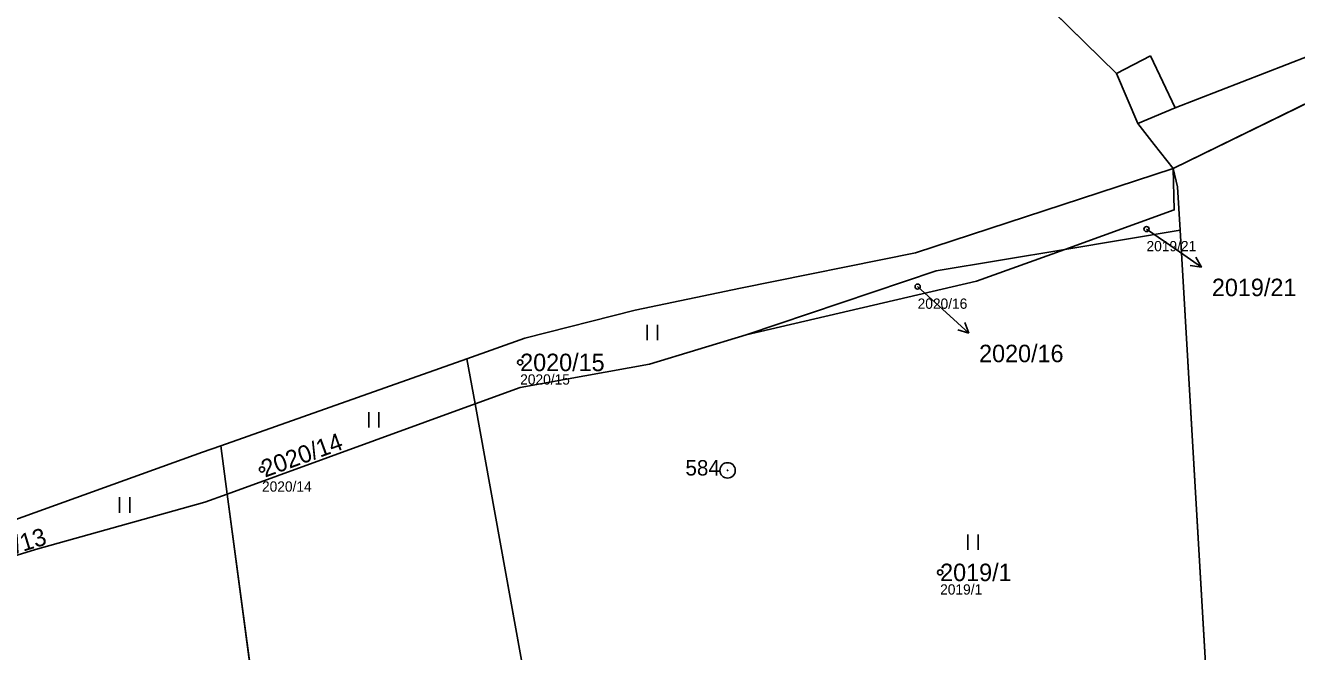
# Model space of a CAD drawing. Extents: x -762274 to -759271, y -1061928 to -1059060.
# Drawn here: x -761424.1 to -761300.4, y -1060187.8 to -1060126.9 of the extents above; entities that cross this region are included whole.
import ezdxf

# ---------------------------------------------------------------- set-up
doc = ezdxf.new("R2010")
doc.units = 0
for name, color, linetype in [('Definiční body', 7, 'Continuous'), ('Hranice parcel', 7, 'Continuous'), ('Parcelní čísla', 7, 'Continuous'), ('Polygon ku', 7, 'Continuous'), ('Polygon parcely', 7, 'Continuous'), ('Pop  PČ popisy', 7, 'Continuous'), ('Vnitřní kresba', 7, 'Continuous'), ('Značky bodu BP', 7, 'Continuous'), ('Značky kultur', 7, 'Continuous')]:
    doc.layers.add(name, color=color, linetype=linetype)

msp = doc.modelspace()

# ---------------------------------------------------------------- linework, layer by layer
at = {"layer": 'Definiční body'}
for centre in [(-761314.99, -1060146.7), (-761337.26, -1060152.3), (-761375.93, -1060159.68), (-761401.05, -1060170.1), (-761335.07, -1060180.12)]:
    msp.add_circle(centre, 0.25, dxfattribs=at)
at = {"layer": 'Hranice parcel'}
for p, q in [((-761317.92, -1060131.55), (-761339.67, -1060110.2)), ((-761315.85, -1060136.42), (-761317.92, -1060131.55)), ((-761297.4, -1060133.47), (-761312.39, -1060140.8)), ((-761315.85, -1060136.42), (-761312.19, -1060134.89)), ((-761315.85, -1060136.42), (-761314.24, -1060138.46)), ((-761314.24, -1060138.46), (-761312.39, -1060140.8)), ((-761312.39, -1060140.8), (-761337.47, -1060149)), ((-761311.73, -1060146.82), (-761322.95, -1060148.68)), ((-761308.5, -1060201.79), (-761311.73, -1060146.82)), ((-761381.11, -1060159.32), (-761405.05, -1060167.79)), ((-761380.32, -1060163.7), (-761381.11, -1060159.32)), ((-761380.32, -1060163.7), (-761404.43, -1060172.49)), ((-761380.32, -1060163.7), (-761370.45, -1060218.3)), ((-761404.43, -1060172.49), (-761405.05, -1060167.79)), ((-761397.38, -1060225.58), (-761404.43, -1060172.49))]:
    msp.add_line(p, q, dxfattribs=at)
for points in [[(-761312.19, -1060134.89), (-761299.18, -1060129.83), (-761281, -1060124.18)], [(-761312.39, -1060140.8), (-761312.3, -1060144.84), (-761322.95, -1060148.68)], [(-761312.39, -1060140.8), (-761311.98, -1060142.6), (-761311.73, -1060146.82)], [(-761337.47, -1060149), (-761354.48, -1060152.45), (-761364.74, -1060154.59), (-761375.49, -1060157.33), (-761381.11, -1060159.32)], [(-761353.93, -1060157.01), (-761335.46, -1060150.76), (-761322.95, -1060148.68)], [(-761322.95, -1060148.68), (-761331.53, -1060151.78), (-761353.93, -1060157.01)], [(-761353.93, -1060157.01), (-761363.34, -1060159.86), (-761375.94, -1060162.11), (-761380.32, -1060163.7)], [(-761405.05, -1060167.79), (-761406.85, -1060168.43), (-761425.1, -1060174.99), (-761441.85, -1060179.81), (-761450.15, -1060182.7)], [(-761404.43, -1060172.49), (-761406.61, -1060173.28), (-761423.1, -1060177.89), (-761437.76, -1060182.39), (-761449.23, -1060186.62)]]:
    msp.add_lwpolyline(points, dxfattribs=at)
at = {"layer": 'Polygon ku'}
msp.add_lwpolyline([(-761339.67, -1060110.2), (-761317.92, -1060131.55), (-761315.85, -1060136.42), (-761314.24, -1060138.46), (-761312.39, -1060140.8), (-761337.47, -1060149), (-761354.48, -1060152.45), (-761364.74, -1060154.59), (-761375.49, -1060157.33), (-761381.11, -1060159.32), (-761405.05, -1060167.79), (-761406.85, -1060168.43), (-761425.1, -1060174.99), (-761441.85, -1060179.81), (-761450.15, -1060182.7), (-761468.39, -1060189.05), (-761472.82, -1060190.59), (-761481.76, -1060193.77), (-761497.29, -1060196.47), (-761503.92, -1060197.62), (-761521.42, -1060199.01), (-761527.33, -1060199.48)], dxfattribs=at)
at = {"layer": 'Polygon parcely'}
for points in [[(-761349.19, -1060019.11), (-761406.17, -1060042.45), (-761402.16, -1060044.45), (-761339.67, -1060110.2), (-761317.92, -1060131.55), (-761315.85, -1060136.42), (-761312.19, -1060134.89), (-761299.18, -1060129.83), (-761281, -1060124.18), (-761313.65, -1060073.47)], [(-761297.4, -1060133.47), (-761312.39, -1060140.8), (-761311.98, -1060142.6), (-761311.73, -1060146.82), (-761308.5, -1060201.79), (-761280.2, -1060190.54), (-761283.79, -1060129.57)], [(-761364.74, -1060154.59), (-761375.49, -1060157.33), (-761381.11, -1060159.32), (-761380.32, -1060163.7), (-761375.94, -1060162.11), (-761363.34, -1060159.86), (-761353.93, -1060157.01), (-761335.46, -1060150.76), (-761322.95, -1060148.68), (-761312.3, -1060144.84), (-761312.39, -1060140.8), (-761337.47, -1060149), (-761354.48, -1060152.45)], [(-761312.3, -1060144.84), (-761322.95, -1060148.68), (-761311.73, -1060146.82), (-761311.98, -1060142.6), (-761312.39, -1060140.8)], [(-761309.9, -1060202.34), (-761308.5, -1060201.79), (-761311.73, -1060146.82), (-761322.95, -1060148.68), (-761331.53, -1060151.78), (-761353.93, -1060157.01), (-761363.34, -1060159.86), (-761375.94, -1060162.11), (-761380.32, -1060163.7), (-761370.45, -1060218.3), (-761341.41, -1060210.45)], [(-761353.93, -1060157.01), (-761331.53, -1060151.78), (-761322.95, -1060148.68), (-761335.46, -1060150.76)], [(-761380.32, -1060163.7), (-761381.11, -1060159.32), (-761405.05, -1060167.79), (-761404.43, -1060172.49)], [(-761380.32, -1060163.7), (-761404.43, -1060172.49), (-761397.38, -1060225.58), (-761370.45, -1060218.3)], [(-761406.85, -1060168.43), (-761425.1, -1060174.99), (-761441.85, -1060179.81), (-761450.15, -1060182.7), (-761449.23, -1060186.62), (-761437.76, -1060182.39), (-761423.1, -1060177.89), (-761406.61, -1060173.28), (-761404.43, -1060172.49), (-761405.05, -1060167.79)], [(-761417.18, -1060230.93), (-761397.38, -1060225.58), (-761404.43, -1060172.49), (-761406.61, -1060173.28), (-761423.1, -1060177.89), (-761437.76, -1060182.39), (-761449.23, -1060186.62), (-761436.36, -1060241.66)]]:
    msp.add_lwpolyline(points, close=True, dxfattribs=at)
msp.add_lwpolyline([(-761299.18, -1060129.83), (-761312.19, -1060134.89), (-761315.85, -1060136.42), (-761314.24, -1060138.46), (-761312.39, -1060140.8), (-761297.4, -1060133.47)], dxfattribs=at)
at = {"layer": 'Pop  PČ popisy'}
for p, q in [((-761314.99, -1060146.7), (-761312.1, -1060148.7)), ((-761312.1, -1060148.7), (-761309.64, -1060150.42)), ((-761309.64, -1060150.42), (-761310.18, -1060149.44)), ((-761309.64, -1060150.42), (-761310.75, -1060150.26)), ((-761337.26, -1060152.3), (-761334.5, -1060154.81)), ((-761334.5, -1060154.81), (-761332.27, -1060156.82)), ((-761332.27, -1060156.82), (-761332.68, -1060155.78)), ((-761332.27, -1060156.82), (-761333.35, -1060156.52))]:
    msp.add_line(p, q, dxfattribs=at)
at = {"layer": 'Vnitřní kresba'}
for p, q in [((-761317.92, -1060131.55), (-761314.6, -1060129.85)), ((-761314.6, -1060129.85), (-761312.19, -1060134.89))]:
    msp.add_line(p, q, dxfattribs=at)
at = {"layer": 'Značky bodu BP'}
for radius in [0.75, 0.03]:
    msp.add_circle((-761355.75, -1060170.19), radius, dxfattribs=at)
at = {"layer": 'Značky kultur'}
for p, q in [((-761363.56, -1060157.53), (-761363.56, -1060156.03)), ((-761362.56, -1060157.53), (-761362.56, -1060156.03)), ((-761390.67, -1060166.01), (-761390.67, -1060164.51)), ((-761389.67, -1060166.01), (-761389.67, -1060164.51)), ((-761414.9, -1060174.31), (-761414.9, -1060172.81)), ((-761413.9, -1060174.31), (-761413.9, -1060172.81)), ((-761332.37, -1060177.92), (-761332.37, -1060176.42)), ((-761331.37, -1060177.92), (-761331.37, -1060176.42))]:
    msp.add_line(p, q, dxfattribs=at)

# ---------------------------------------------------------------- texts
at = {"layer": 'Definiční body'}
for s, p in [('2019/21', (-761314.99, -1060148.86)), ('2020/16', (-761337.26, -1060154.46)), ('2020/15', (-761375.93, -1060161.84)), ('2020/14', (-761401.05, -1060172.26)), ('2019/1', (-761335.07, -1060182.28))]:
    msp.add_text(s, height=1, dxfattribs=at).set_placement(p)
at = {"layer": 'Parcelní čísla'}
for s, p in [('2019/21', (-761308.63, -1060153.23)), ('2020/16', (-761331.28, -1060159.66)), ('2020/15', (-761375.93, -1060160.53)), ('2019/1', (-761335.07, -1060180.97))]:
    msp.add_text(s, height=1.7, dxfattribs=at).set_placement(p)
for s, rotation, p in [('2020/14', 20, (-761400.76, -1060170.9)), ('2020/13', 17, (-761429.74, -1060179.77))]:
    msp.add_text(s, height=1.7, rotation=rotation, dxfattribs=at).set_placement(p)
at = {"layer": 'Značky bodu BP'}
msp.add_text('584', height=1.5, dxfattribs=at).set_placement((-761359.85, -1060170.69))

doc.saveas('drawing.dxf')
